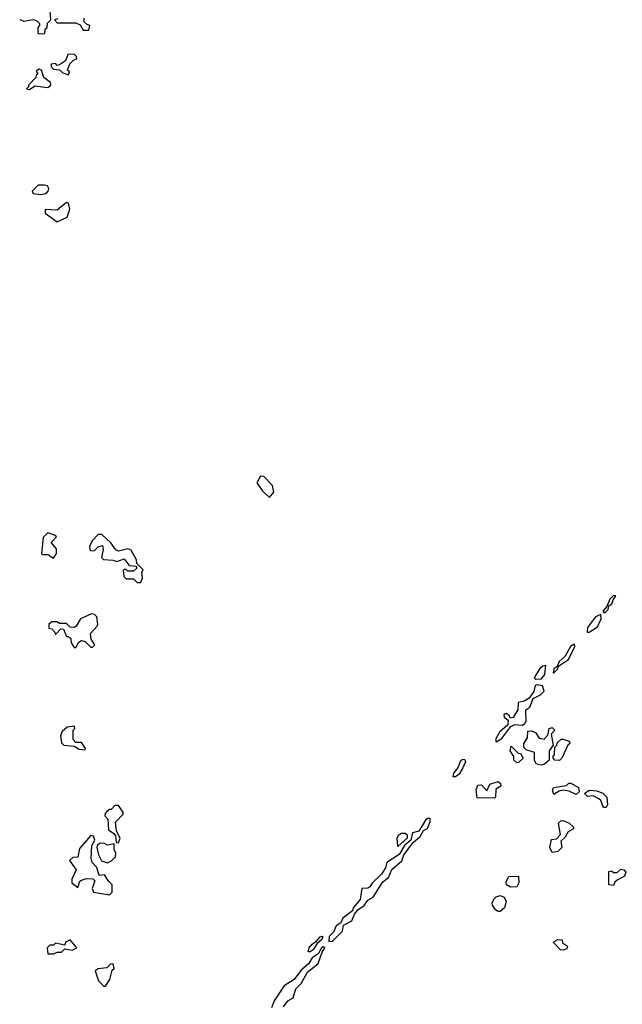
# Model space of a CAD drawing. Extents: x 2737310 to 2869991, y 870230 to 1012730.
# Tile 375 of 479: x 2741753 to 2744992, y 990792 to 996086. Entities that reach past the tile are written whole.
import ezdxf

# ---------------------------------------------------------------- set-up
doc = ezdxf.new("R2010")
doc.units = 0

msp = doc.modelspace()

# ---------------------------------------------------------------- linework, layer by layer
at = {"layer": '0CON02XD'}
for points in [[(2741753, 996087), (2741775, 996077.5), (2741825, 996087.5), (2741845, 996080), (2741860, 996065), (2741860, 996055), (2741850, 996045), (2741850, 996015), (2741855, 996010), (2741888.3, 996011.7), (2741890, 996035), (2741900, 996045), (2741903, 996067), (2741920, 996085), (2741917.5, 996135)], [(2741958.3, 996091.7), (2741940, 996085), (2741955, 996070), (2742055, 996070), (2742078.3, 996058.3), (2742095, 996030), (2742125, 996030), (2742130, 996055), (2742115, 996060), (2742100, 996075), (2742100, 996095)], [(2742015, 995790), (2742020, 995805), (2742010, 995815), (2742021.7, 995848.3), (2742041.7, 995868.3), (2742060, 995875), (2742058.3, 995888.3), (2742045, 995900), (2742011.7, 995898.3), (2742000, 995865), (2741967, 995843), (2741955, 995840), (2741945, 995850), (2741923, 995847), (2741923, 995833), (2741935, 995820), (2741967, 995817), (2741985, 995800), (2742015, 995790)], [(2741805, 995710), (2741835, 995730), (2741905, 995722.5), (2741920, 995735), (2741918.3, 995748.3), (2741882.5, 995775), (2741870, 995815), (2741855, 995820), (2741841.7, 995808.3), (2741850, 995795), (2741841.7, 995788.3), (2741840, 995775), (2741800, 995735), (2741800, 995725), (2741790, 995715), (2741805, 995710)], [(2741865, 995146.7), (2741895, 995152.5), (2741906.1, 995163.9), (2741909.3, 995179.3), (2741902.5, 995192.5), (2741886.4, 995196.4), (2741853, 995197), (2741820, 995165), (2741825, 995152.5), (2741865, 995146.7)], [(2741955, 995000), (2742007.5, 995025), (2742023, 995067), (2742015, 995100), (2742005, 995102.5), (2741995, 995096.7), (2741955, 995062.5), (2741890, 995065), (2741890, 995045), (2741955, 995000)], [(2743095, 993517.5), (2743120, 993545), (2743111.7, 993581.7), (2743065, 993630), (2743048.3, 993631.7), (2743027.5, 993595), (2743056.2, 993555), (2743095, 993517.5)], [(2741935, 993190), (2741950, 993215), (2741951.7, 993241.7), (2741922.5, 993275), (2741950, 993305), (2741940, 993315), (2741905, 993327.5), (2741878.3, 993301.7), (2741870, 993215), (2741875, 993210), (2741905, 993210), (2741935, 993190)], [(2742405, 993060), (2742412.5, 993085), (2742410, 993115), (2742417.5, 993127.5), (2742382.5, 993162.5), (2742381.7, 993181.7), (2742353, 993233), (2742335, 993240), (2742285, 993227.5), (2742270, 993235), (2742243, 993273), (2742195, 993317.5), (2742175, 993317.5), (2742143.6, 993286.4), (2742127.5, 993255), (2742130, 993235), (2742135, 993230), (2742155, 993232.5), (2742175, 993252.5), (2742198.3, 993258.3), (2742202.5, 993235), (2742192.5, 993195), (2742203, 993183), (2742255, 993180), (2742275, 993172.5), (2742315, 993187.5), (2742341.7, 993151.7), (2742378.3, 993148.3), (2742380, 993135), (2742365, 993120), (2742335, 993120), (2742325, 993130), (2742315, 993130), (2742310, 993125), (2742313, 993093), (2742325, 993080), (2742365, 993080), (2742385, 993060), (2742405, 993060)], [(2744895, 992897.5), (2744905, 992903.8), (2744916.2, 992915), (2744920, 992935), (2744936.2, 992945), (2744942.5, 992967.5), (2744958.3, 992988.3), (2744945, 992990), (2744925, 992970), (2744910, 992930), (2744887.5, 992905), (2744895, 992897.5)], [(2742055, 992710), (2742071.7, 992738.3), (2742085, 992747.5), (2742105, 992742.5), (2742135, 992712.5), (2742145, 992712.5), (2742157.5, 992725), (2742137.5, 992755), (2742133.3, 992785), (2742170, 992825), (2742172.5, 992835), (2742167.5, 992875), (2742155, 992887.5), (2742138.3, 992891.7), (2742080, 992865), (2742056.7, 992825), (2742045, 992817.5), (2742025, 992820), (2742005, 992840), (2741965, 992840), (2741955, 992847.5), (2741925, 992847.5), (2741910, 992835), (2741910, 992815), (2741925, 992810), (2741940, 992795), (2741945, 992780), (2741975, 992810), (2741988.3, 992808.3), (2742005, 992770), (2742015, 992770), (2742028.3, 992758.3), (2742030, 992735), (2742045, 992710), (2742055, 992710)], [(2744815, 992792.5), (2744858.3, 992821.7), (2744878.8, 992865), (2744877, 992887), (2744847.5, 992875), (2744805, 992817.5), (2744803, 992793), (2744815, 992792.5)], [(2744625, 992573.3), (2744646.2, 992595), (2744650, 992610), (2744703.3, 992645), (2744736.7, 992715), (2744735, 992727.5), (2744713.3, 992715), (2744686, 992664), (2744653.8, 992635), (2744641.7, 992608.3), (2744623.8, 992595), (2744620, 992575), (2744625, 992573.3)], [(2744528, 992538), (2744521.2, 992545), (2744524, 992555), (2744555, 992602.5), (2744565, 992612.5), (2744580, 992615), (2744574, 992565), (2744555, 992540.8), (2744528, 992538)], [(2744315, 992203.3), (2744345, 992221.2), (2744393.8, 992286.2), (2744415, 992296.2), (2744455, 992292.9), (2744468.5, 992301.5), (2744475.8, 992315), (2744473.3, 992375), (2744495, 992390), (2744513.6, 992436.4), (2744552.5, 992455), (2744572.5, 992475), (2744563.9, 992503.9), (2744535, 992510), (2744524.5, 992505.5), (2744516, 992474), (2744492, 992438), (2744465, 992421.2), (2744432.5, 992415), (2744430, 992375), (2744405, 992333.3), (2744390, 992330), (2744383.3, 992345), (2744367.5, 992355), (2744355, 992350), (2744356.7, 992335), (2744379.3, 992319.3), (2744376.4, 992293.6), (2744332.5, 992255), (2744310, 992215), (2744315, 992203.3)], [(2742105, 992160), (2742106.7, 992166.7), (2742085, 992200), (2742055, 992200), (2742040, 992215), (2742040, 992265), (2742050, 992275), (2742047.5, 992287.5), (2742008.3, 992281.7), (2741981.7, 992258.3), (2741972.5, 992235), (2741978.3, 992198.3), (2741990, 992185), (2742045, 992180), (2742073, 992163), (2742105, 992160)], [(2744555, 992077.5), (2744530, 992085), (2744520, 992105), (2744520, 992145), (2744475, 992160), (2744463, 992173), (2744462.5, 992195), (2744482.5, 992225), (2744485, 992260), (2744505, 992262.5), (2744525, 992252.5), (2744545, 992222.5), (2744571.7, 992218.3), (2744591.7, 992238.3), (2744600, 992275), (2744615, 992280), (2744630, 992265), (2744610, 992245), (2744620, 992185), (2744600, 992155), (2744600, 992105), (2744575, 992082.5), (2744555, 992077.5)], [(2744655, 992102.5), (2744630, 992105), (2744620, 992115), (2744620, 992125), (2744627.5, 992135), (2744630, 992175), (2744640, 992185), (2744641.7, 992198.3), (2744663, 992217), (2744675, 992217.5), (2744707, 992207), (2744710, 992195), (2744700, 992185), (2744667.5, 992115), (2744655, 992102.5)], [(2744425, 992090), (2744410, 992105), (2744410, 992125), (2744390, 992155), (2744395, 992180), (2744431.7, 992141.7), (2744445, 992140), (2744460, 992115), (2744435, 992092.5), (2744425, 992090)], [(2744095, 992014), (2744082.5, 992015), (2744086.2, 992035), (2744108.3, 992061.7), (2744125, 992102.5), (2744135, 992110), (2744145, 992107.5), (2744150, 992095), (2744135, 992062.5), (2744115, 992028.8), (2744095, 992014)], [(2744305, 991900), (2744211.7, 991901.7), (2744206.7, 991945), (2744215, 991970), (2744235, 991972.5), (2744265, 991940), (2744280, 991975), (2744325, 991990), (2744338.3, 991978.3), (2744340, 991965), (2744311.7, 991948.3), (2744310, 991905), (2744305, 991900)], [(2744745, 991920), (2744707, 991937), (2744675, 991942.5), (2744653, 991937), (2744625, 991920), (2744617.5, 991945), (2744625, 991957.5), (2744691.7, 991968.3), (2744705, 991980), (2744715, 991980), (2744757, 991957), (2744760, 991935), (2744745, 991920)], [(2744905, 991850), (2744890.7, 991850.7), (2744877, 991887), (2744867, 991897), (2744835, 991912.5), (2744805, 991910), (2744790, 991925), (2744815, 991942.5), (2744855, 991940), (2744887, 991927), (2744910, 991905), (2744912.5, 991865), (2744905, 991850)], [(2742285, 991660), (2742292.5, 991685), (2742273, 991723), (2742268.3, 991771.7), (2742310, 991815), (2742310, 991825), (2742285, 991860), (2742265, 991860), (2742245, 991840), (2742235, 991840), (2742221.7, 991828.3), (2742211.7, 991818.3), (2742210, 991805), (2742227, 991787), (2742230, 991730), (2742259.3, 991709.3), (2742267.5, 991697.5), (2742271.7, 991661.7), (2742285, 991660)], [(2743415, 991130), (2743435, 991131.2), (2743488.8, 991185), (2743493.6, 991216.4), (2743538.9, 991241.1), (2743553, 991277), (2743570, 991300), (2743605, 991323.3), (2743625, 991351.2), (2743652.3, 991367.7), (2743705, 991450), (2743735.8, 991474.2), (2743754.3, 991515.7), (2743807.3, 991562.7), (2743818.8, 991595), (2743868.3, 991661.7), (2743905.8, 991694.2), (2743923.6, 991726.4), (2743945, 991737.5), (2743960, 991775), (2743960, 991790), (2743945, 991790), (2743935, 991782.5), (2743897.7, 991722.3), (2743865, 991713.3), (2743856.2, 991673.8), (2743822, 991645), (2743792.7, 991597.3), (2743726.2, 991553.8), (2743720, 991525), (2743698.7, 991491.3), (2743647.3, 991442.7), (2743635, 991423.3), (2743625, 991416.7), (2743592.5, 991415), (2743582.5, 991355), (2743545, 991310), (2743542.5, 991295), (2743490.6, 991255), (2743479.5, 991230.5), (2743455, 991213.3), (2743439.7, 991180.3), (2743416.7, 991156.7), (2743415, 991130)], [(2744615, 991607.5), (2744602.5, 991635), (2744611.7, 991678.3), (2744638.3, 991681.7), (2744660, 991705), (2744650, 991765), (2744661.7, 991778.3), (2744675, 991780), (2744706.4, 991766.4), (2744730, 991745), (2744730, 991735), (2744700.7, 991719.3), (2744685, 991690), (2744661.7, 991668.3), (2744667.5, 991635), (2744645, 991612.5), (2744615, 991607.5)], [(2742235, 991380), (2742250, 991395), (2742250, 991435), (2742231.7, 991451.7), (2742208.3, 991488.3), (2742180, 991485), (2742167, 991527), (2742142.5, 991555), (2742137.5, 991575), (2742140, 991645), (2742157.5, 991675), (2742150, 991695), (2742135, 991700), (2742075, 991630), (2742066.4, 991583.6), (2742038.3, 991581.7), (2742020, 991565), (2742056.7, 991515), (2742032.5, 991465), (2742032.5, 991445), (2742065, 991420), (2742076.4, 991453.6), (2742085, 991460), (2742112.3, 991467.7), (2742147, 991467), (2742157.5, 991455), (2742142.5, 991415), (2742150, 991395), (2742235, 991380)], [(2743785, 991640), (2743782.5, 991685), (2743789.2, 991700.8), (2743805, 991712), (2743825, 991712.5), (2743835, 991703.3), (2743835.6, 991685), (2743785, 991640)], [(2742225, 991552.5), (2742246.4, 991563.6), (2742267.5, 991585), (2742270, 991605), (2742260, 991625), (2742260, 991655), (2742225, 991647.5), (2742205, 991657.5), (2742183, 991657), (2742171.7, 991648.3), (2742167.5, 991635), (2742177.5, 991595), (2742193.6, 991563.6), (2742225, 991552.5)], [(2744945, 991430), (2744920, 991435), (2744920, 991505), (2744935, 991510), (2744945, 991500), (2744965, 991500), (2744985, 991517.5), (2745000, 991515), (2745011.7, 991501.7), (2745005, 991480), (2744965, 991460), (2744951.7, 991448.3), (2744945, 991430)], [(2744390.7, 991420.7), (2744370, 991435), (2744368.3, 991451.7), (2744381.7, 991478.3), (2744435, 991480), (2744436.7, 991445), (2744425, 991423.3), (2744390.7, 991420.7)], [(2744325, 991290), (2744310.5, 991300.5), (2744294.1, 991324.1), (2744293.3, 991335), (2744302.3, 991357.7), (2744315, 991370), (2744335, 991376.7), (2744357.7, 991367.7), (2744368.8, 991345), (2744359.7, 991310.3), (2744335, 991291.2), (2744325, 991290)], [(2743303, 991073), (2743308.8, 991095), (2743324.3, 991115.7), (2743348.3, 991131.7), (2743367.5, 991155), (2743378.3, 991158.3), (2743382.5, 991155), (2743375, 991137.5), (2743351.7, 991118.3), (2743331.2, 991085), (2743315, 991073.8), (2743303, 991073)], [(2741935, 991063.3), (2741955, 991072.5), (2741977.5, 991072.5), (2741995, 991090), (2742035, 991083.3), (2742060, 991095), (2742025, 991137.5), (2742000, 991125), (2741995, 991110), (2741945, 991120), (2741935, 991110), (2741915, 991110), (2741900, 991095), (2741903.6, 991063.6), (2741935, 991063.3)], [(2743171.4, 990778.6), (2743195, 990810), (2743223, 990827), (2743237.5, 990875), (2743265.8, 990904.2), (2743300, 990965), (2743358.3, 991011.7), (2743378.3, 991071.7), (2743392.5, 991095), (2743385, 991100), (2743375, 991096.2), (2743356.7, 991063.3), (2743325, 991042), (2743308.1, 991011.9), (2743265, 990973.3), (2743228, 990925), (2743175, 990891.2), (2743120.2, 990809.8), (2743107.1, 990772.9)], [(2744675, 991082.5), (2744660, 991085), (2744620, 991125), (2744645, 991140), (2744668.3, 991138.3), (2744671.7, 991121.7), (2744697.5, 991105), (2744695, 991090), (2744675, 991082.5)], [(2742215, 990890), (2742237.5, 990925), (2742250, 990975), (2742260, 990985), (2742255, 991010), (2742241.7, 991008.3), (2742221.7, 990988.3), (2742175, 990982.5), (2742158.3, 990971.7), (2742177, 990917), (2742205, 990890), (2742215, 990890)]]:
    msp.add_lwpolyline(points, dxfattribs=at)

doc.saveas('drawing.dxf')
